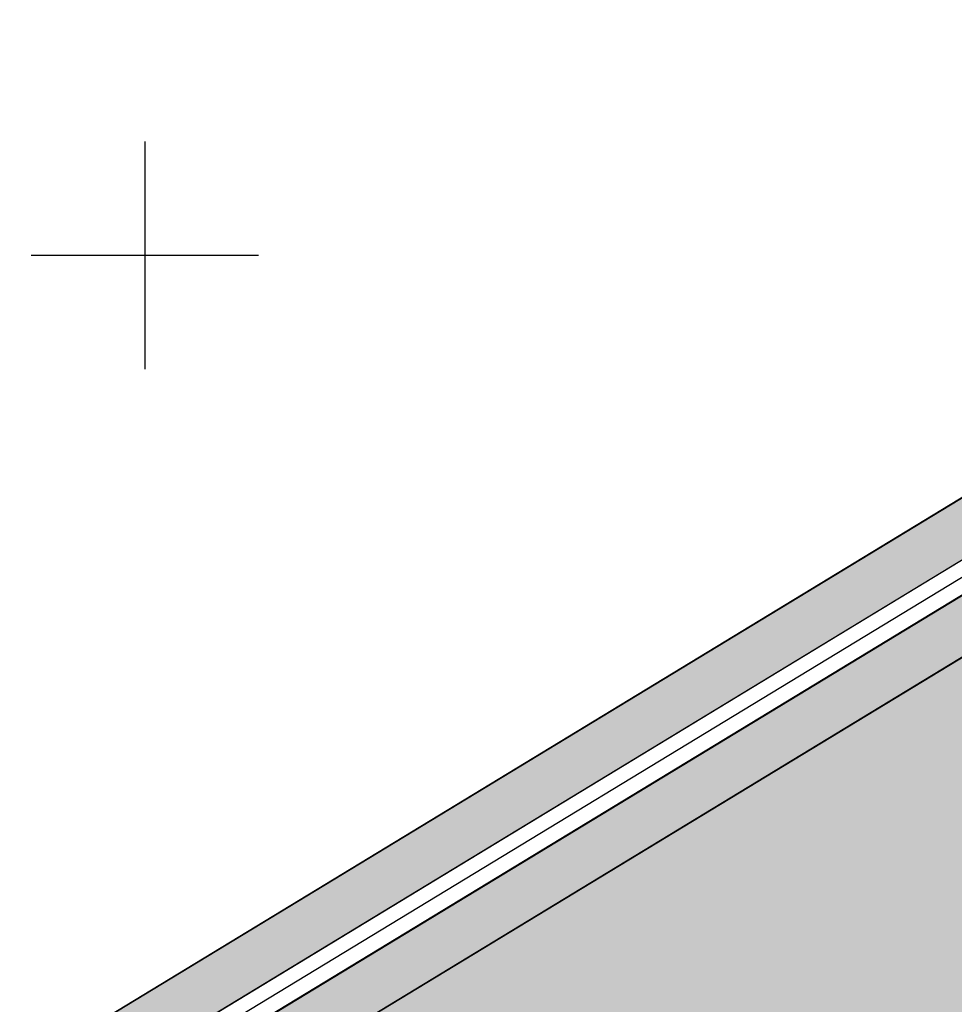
# Model space of a CAD drawing. Header units: millimetres. Extents: x 767170 to 66149698, y -983507 to 2493658.
# Tile 1014 of 1056: x 5065432 to 5077756, y -519612 to -506627. Entities that reach past the tile are written whole.
import ezdxf

# ---------------------------------------------------------------- set-up
doc = ezdxf.new("R2010")
doc.units = ezdxf.units.MM
for name, color, linetype in [('(001) Сетка', 92, 'Continuous'), ('(040) Ограда', 7, 'Continuous'), ('GLUXOY OG', 7, 'Continuous')]:
    doc.layers.add(name, color=color, linetype=linetype)
doc.styles.get("Standard").update_dxf_attribs({"font": 'isocpeui.ttf'})
doc.linetypes.add('ОГРАДА_БЕТ', pattern='A,4,["|",Standard,S=0.8,R=0,X=0,Y=-0.8],4', length=8)
doc.linetypes.add('ОГРАДА_ГЛИН', pattern='A,4,["|",Standard,S=0.8,R=0,X=0,Y=-0.8],0.5,["|",Standard,S=0.8,R=0,X=0,Y=-0.8],3.5', length=8)

# ---------------------------------------------------------------- blocks, each defined once
blk = doc.blocks.new('Setka')
at = {"layer": '(001) Сетка'}
for p, q in [((0, 1.5), (0, -1.5)), ((-1.5, 0), (1.5, 0))]:
    blk.add_line(p, q, dxfattribs=at)
blk = doc.blocks.new('A$C05d28b1e')
at = {"layer": '(040) Ограда', "ltscale": 600, "flags": 128}
blk.add_lwpolyline([(-65264, 129736), (-69528, 127118), (-60665, 110686), (-137359, 64080), (-200340, 25826), (-120613, -95364), (-115995, -101905)], dxfattribs=at)
at = {"layer": '(040) Ограда', "linetype": 'ОГРАДА_БЕТ', "ltscale": 600, "flags": 128}
blk.add_lwpolyline([(-64714, 129605), (-68996, 126975), (-60133, 110541), (-137151, 63738), (-199778, 25699), (-120282, -95139), (-115668, -101674)], dxfattribs=at)
at = {"layer": '(001) Сетка', "xscale": 1000, "yscale": 1000, "zscale": 1000}
blk.add_blockref('Setka', (-115665, 87831), dxfattribs=at)

msp = doc.modelspace()

# ---------------------------------------------------------------- hatches: boundary and pattern name
at = {"true_color": 0xb1ab95}
h = msp.add_hatch(color=253, dxfattribs=at)
h.dxf.hatch_style = 1
edge = h.paths.add_edge_path(flags=17)
edge.add_line((5098328.86, -738071.2), (5097915.34, -737503.02))
edge.add_line((5097915.34, -737503.02), (5096931.78, -738360.79))
edge.add_line((5096931.78, -738360.79), (5059545.14, -686990.45))
edge.add_line((5059545.14, -686990.45), (5004229.9, -602908.45))
edge.add_arc((5009661.29, -598492.56), 7000, 211.28657, 219.112196, ccw=False)
edge.add_line((5003679.22, -602127.79), (5003229.88, -601388.36))
edge.add_line((5003229.88, -601388.36), (4983953.64, -572087.48))
edge.add_line((4983953.64, -572087.48), (5111746.18, -494446.5))
edge.add_line((5111746.18, -494446.5), (5116840.86, -503524.83))
edge.add_line((5116840.86, -503524.83), (5114029.81, -505186.6))
edge.add_line((5114029.81, -505186.6), (5117083.12, -510351.6))
edge.add_line((5117083.12, -510351.6), (5119777.97, -508758.53))
edge.add_line((5119777.97, -508758.53), (5173113.12, -603797.76))
edge.add_line((5173113.12, -603797.76), (5142488.82, -624059.16))
edge.add_line((5142488.82, -624059.16), (5142257.35, -629108.35))
edge.add_line((5142257.35, -629108.35), (5143613.74, -630946.33))
edge.add_line((5143613.74, -630946.33), (5122742.68, -649693.55))
edge.add_line((5122742.68, -649693.55), (5153709.99, -689621.19))
edge.add_line((5153709.99, -689621.19), (5107133.67, -729612.65))
edge.add_line((5107133.67, -729612.65), (5104266.42, -726274.34))
edge.add_line((5104266.42, -726274.34), (5099895.98, -730028.08))
edge.add_line((5099895.98, -730028.08), (5102913.13, -734173.73))
edge.add_line((5102913.13, -734173.73), (5104023.68, -733205.21))
edge.add_line((5104023.68, -733205.21), (5101482.87, -730246.98))
edge.add_line((5101482.87, -730246.98), (5104137.97, -727966.53))
edge.add_line((5104137.97, -727966.53), (5106679.31, -730925.39))
edge.add_line((5106679.31, -730925.39), (5154671.28, -689718.44))
edge.add_line((5154671.28, -689718.44), (5123694.92, -649779.14))
edge.add_line((5123694.92, -649779.14), (5144554.49, -631042.24))
edge.add_line((5144554.49, -631042.24), (5142967.99, -628892.43))
edge.add_line((5142967.99, -628892.43), (5143171.79, -624446.63))
edge.add_line((5143171.79, -624446.63), (5174041.97, -604022.56))
edge.add_line((5174041.97, -604022.56), (5112002, -493472.01))
edge.add_line((5112002, -493472.01), (4982970.04, -571866.01))
edge.add_line((4982970.04, -571866.01), (5058969.43, -687388.99))
edge.add_line((5058969.43, -687388.99), (5096815.68, -739390.85))
edge.add_line((5096815.68, -739390.85), (5098328.86, -738071.2))
h.paths.add_polyline_path([(5058640.46, -687616.72), (4982407.98, -571739.45), (5112148.18, -492915.16), (5174572.74, -604151.02), (5143562.06, -624668.05), (5143374.06, -628769.05), (5145092.06, -631097.05), (5124239.06, -649828.05), (5155218.78, -689771.68), (5106939.91, -731228.8), (5107460.9, -731835.39), (5104805.8, -734115.84), (5104284.31, -733508.66), (5103149.42, -734498.41), (5104323.65, -736111.82), (5109153.09, -731963.84), (5108306.41, -730978.06), (5156180.05, -689868.9), (5125191.31, -649913.64), (5146032.82, -631192.96), (5144084.7, -628553.13), (5144245.04, -625055.52), (5175501.59, -604375.82), (5112404, -491940.66), (4981424.38, -571517.97), (5058064.75, -688015.26), (5096633.24, -741009.51), (5098978.66, -738964.05), (5098565.15, -738395.87), (5096749.34, -739979.46)])
at = {"true_color": 0x7abf6e, "transparency": 33554687}
h = msp.add_hatch(color=83, dxfattribs=at)
h.dxf.hatch_style = 1
edge = h.paths.add_edge_path()
edge.add_line((5114029.81, -505186.6), (5116840.86, -503524.83))
edge.add_line((5116840.86, -503524.83), (5111746.18, -494446.5))
edge.add_line((5111746.18, -494446.5), (4983953.64, -572087.48))
edge.add_line((4983953.64, -572087.48), (5003229.88, -601388.36))
edge.add_line((5003229.88, -601388.36), (4986625.3, -574064.19))
edge.add_line((4986625.3, -574064.19), (4985404.9, -572055.93))
edge.add_line((4985404.9, -572055.93), (4990147.82, -569173.71))
edge.add_line((4990147.82, -569173.71), (4991368.22, -571181.97))
edge.add_line((4991368.22, -571181.97), (5011750.14, -558796.11))
edge.add_line((5011750.14, -558796.11), (5098841.45, -508402.75))
edge.add_arc((5102347.25, -514461.58), 7000, 48.679871, 120.054821, ccw=False)
edge.add_arc((5108949.9, -506951.26), 3000, 228.679871, 299.878037)
edge.add_line((5110444.37, -509552.52), (5115047.42, -506908))
edge.add_line((5115047.42, -506908), (5114029.81, -505186.6))

# ---------------------------------------------------------------- next in the draw order: block references
at = {"color": 5, "lineweight": 50}
msp.add_blockref('A$C05d28b1e', (5182748.06, -597565.05), dxfattribs=at)

# ---------------------------------------------------------------- next in the draw order: linework, layer by layer
for points in [[(5099025.24, -738923.43), (5096633.24, -741009.51), (5058064.75, -688015.26), (4981424.38, -571517.97), (5112404, -491940.66), (5175501.59, -604375.82), (5144245.04, -625055.52), (5144084.7, -628553.13), (5146032.82, -631192.96), (5125191.31, -649913.64), (5156180.05, -689868.9), (5108306.41, -730978.06), (5109153.09, -731963.84), (5104323.65, -736111.82)], [(5156180.05, -689868.9), (5125191.31, -649913.64), (5146032.82, -631192.96), (5144084.7, -628553.13), (5144245.04, -625055.52), (5175501.59, -604375.82), (5112404, -491940.66), (4981424.38, -571517.97), (5058064.75, -688015.26)], [(5058640.46, -687616.72), (4982407.98, -571739.45), (5112148.18, -492915.16), (5174572.74, -604151.02), (5143562.06, -624668.05), (5143374.06, -628769.05), (5145092.06, -631097.05), (5124239.06, -649828.05), (5155218.78, -689771.68)], [(5154671.28, -689718.44), (5123694.92, -649779.14), (5144554.49, -631042.24), (5142967.99, -628892.43), (5143171.79, -624446.63), (5174041.97, -604022.56), (5112002, -493472.01), (4982970.04, -571866.01), (5058969.43, -687388.99)], [(5116840.86, -503524.83), (5111746.18, -494446.5), (4983953.64, -572087.48), (5059545.14, -686990.45), (5096931.78, -738360.79), (5097915.34, -737503.02)], [(5111746.18, -494446.5), (4983953.64, -572087.48)]]:
    msp.add_lwpolyline(points)
msp.add_lwpolyline([(5059545.14, -686990.45), (5004229.9, -602908.45, -0.03415901), (5003679.22, -602127.79), (5003229.88, -601388.36), (4983953.64, -572087.48), (5111746.18, -494446.5), (5116840.86, -503524.83), (5114029.81, -505186.6), (5117083.12, -510351.6), (5119777.97, -508758.53), (5173113.12, -603797.76), (5142488.82, -624059.16), (5142257.35, -629108.35), (5143613.74, -630946.33), (5122742.68, -649693.55), (5153709.99, -689621.19)], format="xyb")
at = {"layer": 'GLUXOY OG', "color": 186, "linetype": 'ОГРАДА_ГЛИН', "lineweight": 30, "ltscale": 400}
for points in [[(5096749.34, -739979.46), (5058640.46, -687616.72), (4982407.98, -571739.45), (5112148.18, -492915.16), (5174572.74, -604151.02), (5143562.06, -624668.05), (5143374.06, -628769.05), (5145092.06, -631097.05), (5124239.06, -649828.05), (5155218.78, -689771.68)], [(5154671.28, -689718.44), (5123694.92, -649779.14), (5144554.49, -631042.24), (5142967.99, -628892.43), (5143171.79, -624446.63), (5174041.97, -604022.56), (5112002, -493472.01), (4982970.04, -571866.01), (5058969.43, -687388.99), (5096815.68, -739390.85)]]:
    msp.add_lwpolyline(points, dxfattribs=at)
at = {"layer": 'GLUXOY OG', "color": 186, "lineweight": 30, "ltscale": 400}
msp.add_lwpolyline([(5154945.03, -689745.06), (5123966.99, -649803.59), (5144823.28, -631069.65), (5143171.03, -628830.74), (5143366.93, -624557.34), (5174307.36, -604086.79), (5112075.09, -493193.58), (4982689.01, -571802.73), (5058804.94, -687502.85), (5096782.51, -739685.15)], dxfattribs=at)

doc.saveas('drawing.dxf')
